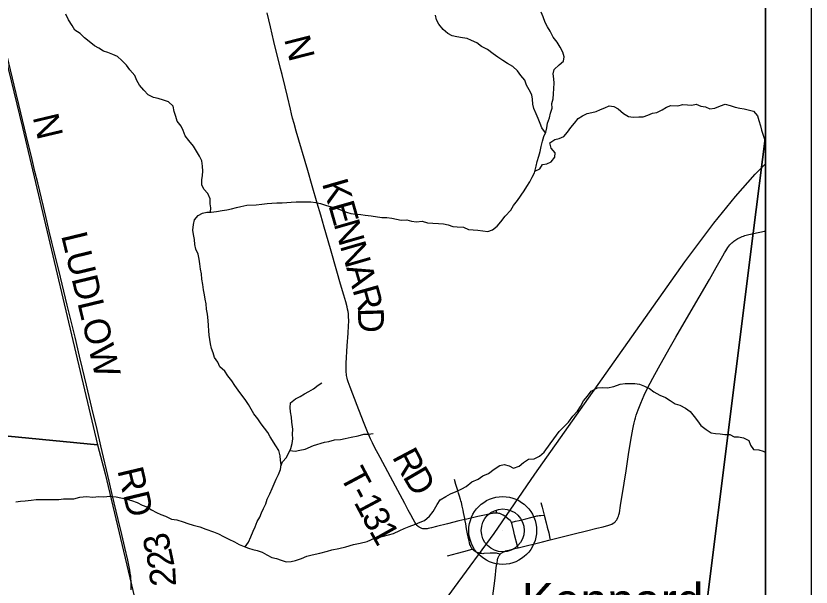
# Model space of a CAD drawing. Extents: x 831 to 1552, y 430 to 870.
# Drawn here: x 1048.84 to 1083.77, y 725.05 to 750.12 of the extents above; entities that cross this region are included whole.
import ezdxf

# ---------------------------------------------------------------- set-up
doc = ezdxf.new("R2010")
doc.units = 0
for name, color, linetype in [('GM_X_Corporation', 7, 'Continuous'), ('GM_X_County_Road', 7, 'Continuous'), ('GM_X_County_Road_Text', 7, 'Continuous'), ('GM_X_Minor_River', 7, 'Continuous'), ('GM_X_Rail_Line', 7, 'Continuous'), ('GM_X_Township_Road', 7, 'Continuous'), ('GM_X_Township_Road_Text', 7, 'Continuous'), ('GM_X_Unincorporated', 7, 'Continuous'), ('GM_X_Unincorporated_Location', 7, 'Continuous'), ('GM_X_Unincorporated_Text', 7, 'Continuous'), ('SH_Data', 7, 'Continuous')]:
    doc.layers.add(name, color=color, linetype=linetype)

msp = doc.modelspace()

# ---------------------------------------------------------------- linework, layer by layer
at = {"layer": 'GM_X_Corporation'}
msp.add_lwpolyline([(957.479, 781.045), (956.56, 771.006), (955.451, 760.717), (953.653, 740.871), (952.689, 730.885), (949.971, 703.401), (947.763, 681.071), (945.766, 658.183), (945.766, 650.938), (1069.909, 650.938), (1070.34, 654.531), (1072.813, 675.454), (1078.126, 715.958), (1081.227, 740.59), (1081.766, 744.853), (1081.766, 786.938)], dxfattribs=at)
for points in [[(1038.88, 753.198), (1047.388, 752.193), (1047.984, 749.863), (1049.126, 745.226), (1052.432, 731.297), (1036.878, 732.803)], [(1069.909, 650.938), (1081.766, 650.938), (1081.766, 744.853), (1081.227, 740.59), (1078.126, 715.958), (1072.813, 675.454), (1070.34, 654.531)], [(1036.878, 732.803), (1052.432, 731.297), (1052.759, 730.026), (1055.607, 718.06), (1054.834, 710.548), (1034.738, 712.834)]]:
    msp.add_lwpolyline(points, close=True, dxfattribs=at)
at = {"layer": 'GM_X_County_Road'}
for points in [[(1053.899, 724.929), (1053.905, 725.178), (1053.9, 725.312), (1053.896, 725.415), (1053.884, 725.539), (1053.867, 725.663), (1053.848, 725.792), (1053.818, 725.945), (1053.757, 726.238), (1053.627, 726.795), (1053.489, 727.363), (1053.334, 728.015), (1053.077, 729.116), (1052.938, 729.709), (1052.573, 731.257), (1052.405, 731.97), (1052.181, 732.924), (1051.946, 733.914), (1051.771, 734.651), (1051.639, 735.194), (1051.445, 736.017), (1051.099, 737.429), (1050.798, 738.66), (1050.523, 739.782), (1050.425, 740.194), (1050.309, 740.676), (1050.203, 741.124), (1050.049, 741.764), (1049.8, 742.79), (1049.678, 743.298), (1049.523, 743.951), (1049.385, 744.518), (1048.969, 746.233), (1048.853, 746.716), (1048.438, 748.431)], [(1072.311, 727.123), (1072.714, 727.227), (1073.365, 727.391), (1073.896, 727.52), (1074.356, 727.634), (1074.634, 727.699), (1074.887, 727.768), (1074.933, 727.783), (1074.975, 727.799), (1075.019, 727.821), (1075.071, 727.853), (1075.1, 727.873), (1075.144, 727.908), (1075.172, 727.935), (1075.196, 727.964), (1075.228, 728.004), (1075.252, 728.041), (1075.285, 728.105), (1075.307, 728.161), (1075.324, 728.219), (1075.348, 728.316), (1075.398, 728.635), (1075.552, 729.615), (1075.638, 730.156), (1075.768, 730.978), (1075.877, 731.666), (1075.935, 731.985), (1075.963, 732.137), (1075.99, 732.262), (1076.019, 732.377), (1076.052, 732.488), (1076.088, 732.604), (1076.173, 732.836), (1076.286, 733.126), (1076.437, 733.478), (1076.566, 733.751), (1076.694, 734.008), (1076.81, 734.228), (1077.064, 734.684), (1077.532, 735.504), (1077.831, 736.023), (1078.395, 737), (1078.852, 737.784), (1079.299, 738.559), (1079.597, 739.074), (1079.889, 739.587), (1079.968, 739.726), (1080.022, 739.816), (1080.066, 739.888), (1080.11, 739.956), (1080.16, 740.023), (1080.199, 740.071), (1080.245, 740.12), (1080.288, 740.164), (1080.327, 740.199), (1080.372, 740.237), (1080.415, 740.27), (1080.457, 740.299), (1080.502, 740.326), (1080.548, 740.352), (1080.647, 740.4), (1080.739, 740.44), (1080.794, 740.461), (1080.857, 740.482), (1081.037, 740.532), (1081.231, 740.579)], [(1081.231, 740.579), (1081.717, 740.681), (1081.766, 740.691)], [(1070.895, 726.777), (1071.968, 727.035), (1072.311, 727.123)], [(1070.103, 726.485), (1070.132, 726.516), (1070.156, 726.539), (1070.182, 726.558), (1070.209, 726.576), (1070.233, 726.591), (1070.266, 726.607), (1070.306, 726.623), (1070.349, 726.639), (1070.405, 726.656), (1070.445, 726.667), (1070.82, 726.758), (1070.895, 726.777)], [(1069.77, 724.549), (1069.884, 725.449), (1069.942, 725.918), (1069.972, 726.128), (1069.989, 726.227), (1070, 726.276), (1070.012, 726.313), (1070.024, 726.349), (1070.04, 726.385), (1070.053, 726.412), (1070.071, 726.441), (1070.089, 726.466), (1070.103, 726.485)]]:
    msp.add_lwpolyline(points, dxfattribs=at)
at = {"layer": 'GM_X_Minor_River'}
for points in [[(1057.394, 741.503), (1057.402, 741.692), (1057.381, 741.882), (1057.367, 742.096), (1057.27, 742.325), (1057.097, 742.516), (1057.007, 742.707), (1057.002, 742.928), (1057.042, 743.125), (1057.059, 743.315), (1057.03, 743.528), (1057.002, 743.764), (1056.912, 743.971), (1056.77, 744.185), (1056.642, 744.407), (1056.431, 744.659), (1056.273, 744.866), (1056.184, 745.088), (1056.094, 745.279), (1055.921, 745.501), (1055.862, 745.707), (1055.796, 745.928), (1055.744, 746.157), (1055.541, 746.349), (1055.321, 746.427), (1055.085, 746.497), (1054.888, 746.544), (1054.653, 746.661), (1054.464, 746.868), (1054.276, 747.082), (1054.156, 747.289), (1054.066, 747.51), (1053.848, 747.756), (1053.705, 747.962), (1053.494, 748.17), (1053.297, 748.339), (1053.1, 748.424), (1052.88, 748.51), (1052.69, 748.58), (1052.486, 748.703), (1052.297, 748.804), (1052.055, 749.004), (1051.858, 749.165), (1051.67, 749.357), (1051.435, 749.504), (1051.307, 749.695), (1051.157, 749.955), (1051.03, 750.192)], [(1064.449, 741.348), (1064.913, 741.276), (1065.134, 741.281), (1065.354, 741.249), (1065.56, 741.209), (1065.757, 741.161), (1066.008, 741.167), (1066.214, 741.119), (1066.442, 741.087), (1066.686, 741.107), (1066.913, 741.044), (1067.149, 741.027), (1067.408, 741.01), (1067.621, 741), (1067.834, 740.952), (1068.031, 740.882), (1068.221, 740.858), (1068.503, 740.855), (1068.723, 740.754), (1068.921, 740.729), (1069.134, 740.72), (1069.354, 740.695), (1069.575, 740.655), (1069.774, 740.737), (1069.981, 740.895), (1070.142, 741.091), (1070.335, 741.332), (1070.573, 741.604), (1070.69, 741.808), (1070.867, 742.02), (1071.16, 742.443), (1071.283, 742.64), (1071.407, 742.844), (1071.523, 743.041), (1071.624, 743.237), (1071.687, 743.526), (1071.735, 743.739), (1071.813, 743.974), (1071.861, 744.171), (1071.908, 744.384), (1071.972, 744.627), (1072.027, 744.832), (1072.12, 745.021), (1072.167, 745.211), (1072.192, 745.408), (1072.27, 745.651), (1072.318, 745.849), (1072.396, 746.069), (1072.383, 746.274), (1072.445, 746.479), (1072.455, 746.707), (1072.472, 746.943), (1072.482, 747.171), (1072.469, 747.362), (1072.44, 747.583), (1072.487, 747.773), (1072.695, 747.969), (1072.887, 748.142), (1072.919, 748.332), (1072.868, 748.538), (1072.748, 748.745), (1072.62, 748.967), (1072.432, 749.189), (1072.305, 749.449), (1072.185, 749.641), (1072.087, 749.84), (1072.006, 750.076), (1071.916, 750.283)], [(1072.102, 744.985), (1071.946, 745.205), (1071.864, 745.396), (1071.783, 745.625), (1071.686, 745.832), (1071.596, 746.061), (1071.552, 746.252), (1071.531, 746.465), (1071.503, 746.655), (1071.383, 746.885), (1071.27, 747.076), (1071.189, 747.298), (1071.015, 747.512), (1070.873, 747.719), (1070.669, 747.896), (1070.434, 748.035), (1070.222, 748.167), (1070.002, 748.313), (1069.798, 748.452), (1069.549, 748.645), (1069.291, 748.784), (1069.079, 748.938), (1068.852, 749.047), (1068.662, 749.125), (1068.457, 749.157), (1068.213, 749.205), (1068.008, 749.253), (1067.819, 749.353), (1067.6, 749.53), (1067.411, 749.753), (1067.314, 749.952), (1067.27, 750.15)], [(1071.64, 743.312), (1071.846, 743.41), (1071.97, 743.599), (1072.16, 743.628), (1072.352, 743.725), (1072.513, 743.922), (1072.523, 744.119), (1072.357, 744.311), (1072.298, 744.548), (1072.505, 744.698), (1072.704, 744.749), (1072.902, 744.831), (1073.072, 745.027), (1073.218, 745.224), (1073.372, 745.42), (1073.542, 745.624), (1073.733, 745.736), (1073.932, 745.841), (1074.13, 745.877), (1074.321, 745.921), (1074.512, 746.018), (1074.703, 746.085), (1074.902, 746.182), (1075.1, 746.142), (1075.297, 746.041), (1075.523, 745.834), (1075.751, 745.71), (1075.956, 745.685), (1076.2, 745.69), (1076.398, 745.696), (1076.589, 745.763), (1076.795, 745.852), (1076.993, 745.881), (1077.223, 745.993), (1077.414, 746.113), (1077.605, 746.187), (1077.91, 746.169), (1078.139, 746.235), (1078.337, 746.218), (1078.535, 746.209), (1078.725, 746.253), (1078.93, 746.167), (1079.135, 746.134), (1079.325, 746.041), (1079.538, 746.07), (1079.783, 746.182), (1079.997, 746.248), (1080.21, 746.185), (1080.43, 746.115), (1080.643, 746.067), (1080.833, 746.05), (1081.243, 745.939), (1081.416, 745.732), (1081.475, 745.534), (1081.542, 745.305), (1081.586, 745.106), (1081.675, 744.847), (1081.766, 744.571)], [(1058.915, 726.818), (1059.064, 727.019), (1059.165, 727.262), (1059.266, 727.511), (1059.352, 727.7), (1059.445, 727.935), (1059.553, 728.124), (1059.631, 728.32), (1059.717, 728.509), (1059.818, 728.714), (1059.881, 728.911), (1059.997, 729.152), (1060.098, 729.379), (1060.269, 729.788), (1060.378, 730), (1060.464, 730.211), (1060.488, 730.424), (1060.467, 730.622), (1060.454, 730.812), (1060.395, 731.048), (1060.26, 731.254), (1060.005, 731.651), (1059.9, 731.842), (1059.765, 732.033), (1059.614, 732.225), (1059.464, 732.439), (1059.291, 732.653), (1059.178, 732.867), (1059.051, 733.073), (1058.916, 733.287), (1058.758, 733.478), (1058.6, 733.7), (1058.457, 733.906), (1058.322, 734.113), (1058.149, 734.319), (1058.021, 734.533), (1057.802, 734.718), (1057.713, 734.924), (1057.562, 735.13), (1057.503, 735.328), (1057.429, 735.526), (1057.385, 735.724), (1057.364, 735.922), (1057.328, 736.113), (1057.322, 736.303), (1057.301, 736.538), (1057.28, 736.751), (1057.252, 737.025), (1057.216, 737.246), (1057.196, 737.489), (1057.159, 737.695), (1057.131, 737.885), (1057.087, 738.106), (1057.051, 738.334), (1057.015, 738.57), (1056.995, 738.806), (1056.951, 739.012), (1056.915, 739.248), (1056.894, 739.453), (1056.843, 739.667), (1056.746, 739.88), (1056.702, 740.094), (1056.681, 740.307), (1056.645, 740.528), (1056.616, 740.718), (1056.641, 740.969), (1056.689, 741.166), (1056.843, 741.362), (1057.034, 741.467), (1057.225, 741.511), (1057.415, 741.502), (1057.659, 741.545), (1057.896, 741.589), (1058.101, 741.61), (1058.315, 741.654), (1058.529, 741.713), (1058.727, 741.764), (1058.987, 741.823), (1059.39, 741.834), (1059.642, 741.863), (1059.878, 741.891), (1060.076, 741.897), (1060.305, 741.918), (1060.533, 741.923), (1060.739, 741.937), (1060.929, 741.943), (1061.158, 741.963), (1061.363, 741.962), (1061.569, 741.967), (1061.797, 741.958), (1062.01, 741.933), (1062.223, 741.885), (1062.443, 741.823), (1062.694, 741.737), (1062.952, 741.666), (1063.362, 741.51), (1063.559, 741.455), (1063.765, 741.423), (1063.985, 741.413), (1064.175, 741.381), (1064.449, 741.348)], [(1060.48, 730.355), (1060.558, 730.545), (1060.727, 730.748), (1060.914, 731.142), (1060.969, 731.354), (1061.002, 731.566), (1060.996, 731.771), (1060.998, 731.984), (1060.955, 732.288), (1060.949, 732.516), (1060.906, 732.745), (1060.885, 732.942), (1060.909, 733.14), (1061.124, 733.313), (1061.331, 733.425), (1061.522, 733.537), (1061.714, 733.642), (1061.905, 733.761), (1062.112, 733.912), (1062.28, 734.016)], [(1069.852, 730.231), (1070.09, 730.396), (1070.288, 730.432), (1070.508, 730.37), (1070.698, 730.277), (1070.942, 730.366), (1071.142, 730.523), (1071.356, 730.666), (1071.6, 730.686), (1071.837, 730.798), (1072.045, 730.978), (1072.307, 731.348), (1072.469, 731.559), (1072.7, 731.884), (1072.915, 732.102), (1073.108, 732.298), (1073.308, 732.554), (1073.5, 732.78), (1073.632, 732.984), (1073.771, 733.226), (1073.948, 733.437), (1074.102, 733.648), (1074.378, 733.798), (1074.606, 733.818), (1074.819, 733.801), (1075.109, 733.852), (1075.377, 733.956), (1075.605, 733.984), (1075.826, 733.989), (1076.032, 733.987), (1076.237, 733.955), (1076.45, 733.877), (1076.662, 733.768), (1076.866, 733.622), (1077.124, 733.475), (1077.366, 733.374), (1077.578, 733.243), (1077.79, 733.097), (1077.995, 733.041), (1078.253, 732.91), (1078.45, 732.764), (1078.638, 732.541), (1078.781, 732.35), (1078.924, 732.151), (1079.151, 731.967), (1079.378, 731.82), (1079.575, 731.788), (1079.766, 731.778), (1079.979, 731.754), (1080.192, 731.752), (1080.381, 731.651), (1080.572, 731.649), (1080.8, 731.609), (1081.027, 731.493), (1081.109, 731.279), (1081.236, 731.088), (1081.465, 731.078), (1081.655, 731.016), (1081.766, 730.963)], [(1060.873, 731.056), (1061.111, 731.026), (1061.309, 731.07), (1061.553, 731.113), (1061.912, 731.262), (1062.394, 731.417), (1062.584, 731.446), (1062.828, 731.519), (1063.103, 731.532), (1063.309, 731.576), (1063.568, 731.627), (1063.873, 731.692), (1064.125, 731.766), (1064.323, 731.772), (1064.529, 731.8)], [(1048.839, 728.797), (1049.037, 728.818), (1049.251, 728.839), (1049.517, 728.867), (1049.731, 728.903), (1049.99, 728.901), (1050.287, 728.898), (1050.492, 728.896), (1050.721, 728.902), (1050.934, 728.93), (1051.391, 728.934), (1051.65, 729), (1051.948, 729.027), (1052.222, 729.002), (1052.488, 729.023), (1052.709, 729.021), (1052.968, 729.041), (1053.242, 729.008), (1053.455, 728.968), (1053.652, 728.921), (1053.918, 728.85), (1054.169, 728.765), (1054.388, 728.649), (1054.586, 728.571), (1054.798, 728.44), (1055.01, 728.324), (1055.214, 728.246), (1055.412, 728.169), (1055.669, 728.037), (1055.913, 728.005), (1056.186, 727.919), (1056.399, 727.841), (1056.634, 727.778), (1056.923, 727.692), (1057.181, 727.598), (1057.514, 727.474), (1057.735, 727.396), (1057.962, 727.272), (1058.197, 727.164), (1058.439, 727.04), (1058.644, 726.917), (1058.864, 726.839), (1059.054, 726.761), (1059.251, 726.699), (1059.441, 726.667), (1059.653, 726.581), (1059.865, 726.465), (1060.078, 726.357), (1060.283, 726.302), (1060.488, 726.232), (1060.708, 726.169), (1060.929, 726.182), (1061.12, 726.226), (1061.387, 726.315), (1061.624, 726.404), (1061.86, 726.47), (1062.189, 726.543), (1062.524, 726.631), (1062.715, 726.682), (1063.02, 726.748), (1063.333, 726.821), (1063.662, 726.917), (1063.967, 726.982), (1064.264, 727.055), (1064.593, 727.197), (1064.921, 727.277), (1065.204, 727.35), (1065.425, 727.409), (1065.7, 727.543), (1065.892, 727.625), (1066.121, 727.714), (1066.388, 727.81), (1066.595, 727.907), (1066.786, 727.974), (1067.001, 728.162), (1067.162, 728.365), (1067.34, 728.682), (1067.479, 728.879), (1067.724, 729.036), (1067.931, 729.14), (1068.183, 729.252), (1068.428, 729.371), (1068.619, 729.476), (1068.865, 729.671), (1069.14, 729.79), (1069.355, 729.932), (1069.592, 730.036), (1069.852, 730.231)]]:
    msp.add_lwpolyline(points, dxfattribs=at)
at = {"layer": 'GM_X_Rail_Line'}
msp.add_lwpolyline([(1019.767, 662.513), (1021.761, 666.57), (1022.769, 668.517), (1023.711, 670.015), (1024.761, 671.556), (1025.705, 672.853), (1026.7, 674.233), (1031.154, 679.565), (1036.15, 685.527), (1045.521, 696.507), (1057.393, 710.715), (1059.26, 712.976), (1060.098, 713.979), (1060.856, 715.052), (1068.102, 725.035), (1069.841, 727.406), (1071.639, 730.006), (1075.116, 734.935), (1078.227, 739.322), (1079.494, 741.028), (1080.443, 742.199), (1081.307, 743.182), (1081.766, 743.624)], dxfattribs=at)
at = {"layer": 'GM_X_Township_Road'}
msp.add_line((1069.956, 728.302), (1069.956, 728.417), dxfattribs=at)
for points in [[(1066.555, 727.679), (1066.509, 727.71), (1066.479, 727.736), (1066.453, 727.764), (1066.429, 727.794), (1066.404, 727.832), (1066.358, 727.909), (1066.295, 728.028), (1066.187, 728.23), (1066.076, 728.437), (1065.919, 728.723), (1065.519, 729.481), (1064.838, 730.737), (1064.592, 731.197), (1064.498, 731.386), (1064.414, 731.566), (1064.282, 731.875), (1064.109, 732.301), (1063.825, 733.029), (1063.52, 733.829), (1063.437, 734.063), (1063.411, 734.147), (1063.392, 734.218), (1063.366, 734.339), (1063.355, 734.41), (1063.349, 734.475), (1063.342, 734.636), (1063.351, 734.884), (1063.397, 735.641), (1063.434, 736.198), (1063.453, 736.521), (1063.46, 736.732), (1063.455, 736.943), (1063.447, 737.04), (1063.43, 737.152), (1063.411, 737.247), (1063.388, 737.347), (1063.327, 737.575), (1063.239, 737.873), (1063.1, 738.35), (1062.94, 738.924), (1062.657, 739.902), (1062.381, 740.857), (1062.228, 741.382), (1062.076, 741.907), (1061.856, 742.658), (1061.66, 743.338), (1061.157, 745.068), (1061.06, 745.402), (1060.996, 745.629), (1060.947, 745.821), (1060.898, 746.026), (1060.767, 746.582), (1060.663, 747.005), (1060.529, 747.547), (1060.464, 747.813), (1060.176, 748.996), (1060.022, 749.636), (1059.876, 750.253)], [(1068.566, 728.017), (1068.558, 728.066), (1068.507, 728.331), (1068.489, 728.424), (1068.447, 728.601), (1068.406, 728.762), (1068.387, 728.837), (1068.37, 728.897), (1068.323, 729.051), (1068.282, 729.181), (1068.249, 729.287), (1068.167, 729.554), (1068.098, 729.775)], [(1071.902, 728.771), (1071.95, 728.564), (1071.995, 728.386), (1072.04, 728.215)], [(1069.956, 728.302), (1069.912, 728.302), (1069.856, 728.299), (1069.81, 728.294), (1069.762, 728.288), (1069.683, 728.273), (1069.422, 728.215), (1069.13, 728.148), (1068.647, 728.036), (1068.566, 728.017)], [(1070.605, 727.891), (1070.592, 727.915), (1070.574, 727.941), (1070.543, 727.977), (1070.494, 728.02), (1070.436, 728.068), (1070.314, 728.163), (1070.248, 728.207), (1070.188, 728.24), (1070.129, 728.267), (1070.094, 728.28), (1070.058, 728.29), (1070.01, 728.297), (1069.956, 728.302)], [(1070.605, 727.891), (1070.641, 727.901), (1070.791, 727.942), (1070.942, 727.982), (1071.232, 728.05), (1071.682, 728.167), (1071.724, 728.176), (1071.772, 728.185), (1071.828, 728.194), (1071.9, 728.203), (1072.04, 728.215)], [(1072.04, 728.215), (1072.129, 727.878), (1072.18, 727.677), (1072.241, 727.432), (1072.297, 727.186), (1072.311, 727.123)], [(1068.566, 728.017), (1068.302, 727.956), (1067.799, 727.829), (1067.308, 727.707), (1067.088, 727.653), (1066.953, 727.621), (1066.9, 727.612), (1066.861, 727.608), (1066.821, 727.607), (1066.782, 727.608), (1066.719, 727.615), (1066.666, 727.626), (1066.634, 727.638), (1066.606, 727.649), (1066.555, 727.679)], [(1068.887, 726.72), (1068.859, 726.761), (1068.839, 726.793), (1068.818, 726.834), (1068.802, 726.876), (1068.785, 726.923), (1068.765, 726.997), (1068.743, 727.08), (1068.72, 727.182), (1068.674, 727.396), (1068.636, 727.605), (1068.596, 727.835), (1068.566, 728.017)], [(1070.895, 726.777), (1070.876, 726.85), (1070.747, 727.344), (1070.71, 727.488), (1070.636, 727.8), (1070.623, 727.845), (1070.605, 727.891)], [(1067.8, 726.433), (1068.243, 726.547), (1068.519, 726.618), (1068.887, 726.72)], [(1070.103, 726.485), (1070.045, 726.509), (1069.995, 726.528), (1069.952, 726.54), (1069.911, 726.547), (1069.862, 726.55), (1069.819, 726.55), (1069.666, 726.542), (1069.395, 726.522), (1069.349, 726.52), (1069.307, 726.523), (1069.272, 726.527), (1069.233, 726.533), (1069.16, 726.551), (1069.124, 726.563), (1069.09, 726.576), (1069.048, 726.597), (1069.014, 726.619), (1068.974, 726.645), (1068.933, 726.678), (1068.887, 726.72)]]:
    msp.add_lwpolyline(points, dxfattribs=at)
at = {"layer": 'GM_X_Unincorporated'}
for radius in [1.488, 0.943]:
    msp.add_circle((1070.222, 727.539), radius, dxfattribs=at)
at = {"layer": 'GM_X_Unincorporated_Location'}
msp.add_line((1070.222, 727.539), (1070.222, 727.539), dxfattribs=at)
at = {"layer": 'SH_Data'}
for p, q in [((1083.766, 788.938), (1083.766, 648.938)), ((1081.766, 786.938), (1081.766, 650.938))]:
    msp.add_line(p, q, dxfattribs=at)

# ---------------------------------------------------------------- texts
at = {"layer": 'GM_X_County_Road_Text'}
for s, height, rotation, p in [('N', 1.136, 283.3491, (1049.573, 745.687)), ('LUDLOW', 1.1364, 283.5908, (1050.823, 740.489)), ('RD', 1.1364, 283.3255, (1053.291, 730.18)), ('3', 1.136, 102.3629, (1055.673, 726.693)), ('2', 1.136, 101.6319, (1055.818, 725.992)), ('2', 1.136, 92.9622, (1055.878, 725.107))]:
    msp.add_text(s, height=height, rotation=rotation, dxfattribs=at).set_placement(p)
at = {"layer": 'GM_X_Township_Road_Text'}
for s, rotation, p in [('N', 284.267, (1060.617, 749.11)), ('K', 286.0405, (1062.278, 742.779)), ('E', 286.0418, (1062.555, 741.818)), ('N', 286.0405, (1062.79, 741.001)), ('N', 286.0405, (1063.066, 740.04)), ('A', 286.0414, (1063.342, 739.079)), ('R', 285.694, (1063.618, 738.119)), ('D', 271.614, (1063.859, 737.294)), ('R', 297.8498, (1065.347, 730.771)), ('T', 298.0027, (1063.046, 729.941)), ('D', 300.2439, (1065.808, 729.902)), ('-', 298.0155, (1063.445, 729.191)), ('1', 298.0577, (1063.665, 728.778)), ('3', 298.2665, (1063.996, 728.156)), ('1', 299.1672, (1064.337, 727.522))]:
    msp.add_text(s, height=1.136, rotation=rotation, dxfattribs=at).set_placement(p)
at = {"layer": 'GM_X_Unincorporated_Text'}
msp.add_text('Kennard', height=1.5795, rotation=0, dxfattribs=at).set_placement((1071.054, 723.65))

doc.saveas('drawing.dxf')
